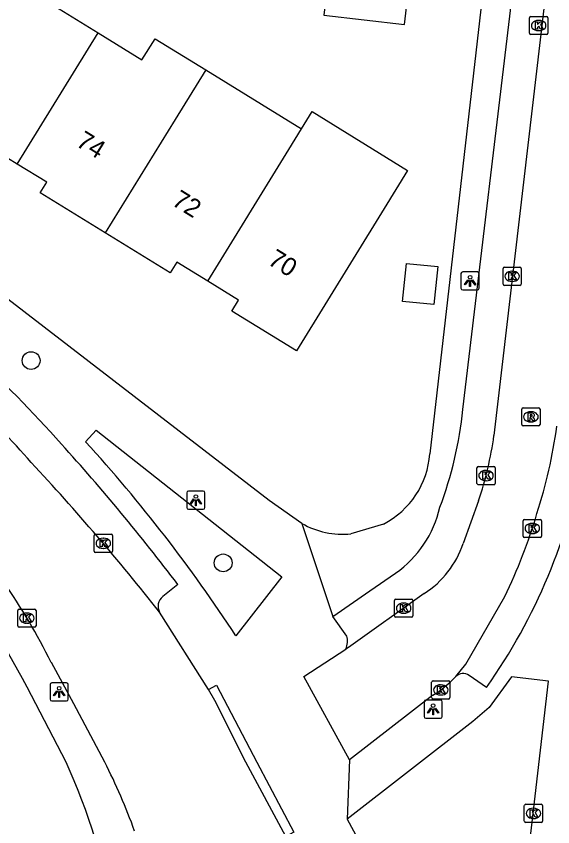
# Model space of a CAD drawing. Extents: x 161696 to 162377, y 380761 to 381673.
# Drawn here: x 161918.5 to 161947.99, y 380996.44 to 381040.99 of the extents above; entities that cross this region are included whole.
import ezdxf

# ---------------------------------------------------------------- set-up
doc = ezdxf.new("R2010")
doc.units = 0
for name, color, linetype in [('IMGEO_Boom', 7, 'Continuous'), ('IMGEO_Kolk', 7, 'Continuous'), ('IMGEO_Lichtpunt', 7, 'Continuous'), ('IMGEO_Pand', 7, 'Continuous'), ('IMGEO_Pand_nummerreeks', 7, 'Continuous'), ('IMGEO_Rijbaan_lokaal_open', 7, 'Continuous'), ('IMGEO_Rioolput', 7, 'Continuous'), ('IMGEO_Voetpad_open', 7, 'Continuous')]:
    doc.layers.add(name, color=color, linetype=linetype)

msp = doc.modelspace()

# ---------------------------------------------------------------- linework, layer by layer
at = {"layer": 'IMGEO_Boom'}
for centre in [(161919.317, 381022.065), (161929.874, 381010.946)]:
    msp.add_circle(centre, 0.489, dxfattribs=at)
at = {"layer": 'IMGEO_Kolk'}
for p, q in [((161946.718, 381040.056), (161946.718, 381040.908)), ((161946.793, 381040.982), (161947.645, 381040.982)), ((161947.206, 381040.762), (161947.231, 381040.762)), ((161947.719, 381040.908), (161947.719, 381040.056)), ((161947.229, 381040.202), (161947.204, 381040.202)), ((161947.645, 381039.982), (161946.793, 381039.982)), ((161945.26, 381026.272), (161945.26, 381027.124)), ((161945.335, 381027.198), (161946.187, 381027.198)), ((161945.748, 381026.978), (161945.773, 381026.978)), ((161946.261, 381027.124), (161946.261, 381026.272)), ((161945.771, 381026.418), (161945.746, 381026.418)), ((161946.187, 381026.198), (161945.335, 381026.198)), ((161943.824, 381015.318), (161943.824, 381016.17)), ((161943.899, 381016.244), (161944.751, 381016.244)), ((161944.825, 381016.17), (161944.825, 381015.318)), ((161944.312, 381016.024), (161944.337, 381016.024)), ((161944.335, 381015.464), (161944.31, 381015.464)), ((161944.751, 381015.244), (161943.899, 381015.244)), ((161946.368, 381012.412), (161946.368, 381013.264)), ((161946.443, 381013.338), (161947.295, 381013.338)), ((161946.856, 381013.118), (161946.881, 381013.118)), ((161947.369, 381013.264), (161947.369, 381012.412)), ((161922.786, 381011.593), (161922.786, 381012.445)), ((161922.861, 381012.519), (161923.713, 381012.519)), ((161923.274, 381012.299), (161923.299, 381012.299)), ((161923.787, 381012.445), (161923.787, 381011.593)), ((161947.295, 381012.338), (161946.443, 381012.338)), ((161946.879, 381012.558), (161946.854, 381012.558)), ((161923.297, 381011.739), (161923.272, 381011.739)), ((161923.713, 381011.519), (161922.861, 381011.519)), ((161939.297, 381008.031), (161939.297, 381008.883)), ((161939.372, 381008.957), (161940.224, 381008.957)), ((161939.785, 381008.737), (161939.81, 381008.737)), ((161940.298, 381008.883), (161940.298, 381008.031)), ((161918.585, 381007.484), (161918.585, 381008.336)), ((161918.66, 381008.41), (161919.512, 381008.41)), ((161919.073, 381008.19), (161919.098, 381008.19)), ((161919.586, 381008.336), (161919.586, 381007.484)), ((161939.808, 381008.177), (161939.783, 381008.177)), ((161940.224, 381007.957), (161939.372, 381007.957)), ((161919.512, 381007.41), (161918.66, 381007.41)), ((161919.096, 381007.63), (161919.071, 381007.63)), ((161941.336, 381003.538), (161941.336, 381004.39)), ((161941.411, 381004.464), (161942.263, 381004.464)), ((161941.824, 381004.244), (161941.849, 381004.244)), ((161942.337, 381004.39), (161942.337, 381003.538)), ((161941.847, 381003.684), (161941.822, 381003.684)), ((161942.263, 381003.464), (161941.411, 381003.464)), ((161946.43, 380996.75), (161946.43, 380997.602)), ((161946.505, 380997.676), (161947.357, 380997.676)), ((161946.918, 380997.456), (161946.943, 380997.456)), ((161947.431, 380997.602), (161947.431, 380996.75)), ((161947.357, 380996.676), (161946.505, 380996.676)), ((161946.941, 380996.896), (161946.916, 380996.896))]:
    msp.add_line(p, q, dxfattribs=at)
for points in [[(161946.718, 381040.056), (161946.718, 381040.908)], [(161946.793, 381040.982), (161947.645, 381040.982)], [(161947.039, 381040.682), (161947.162, 381040.682), (161947.162, 381040.531), (161947.292, 381040.682), (161947.456, 381040.682), (161947.31, 381040.531), (161947.463, 381040.282), (161947.311, 381040.282), (161947.226, 381040.446), (161947.162, 381040.379), (161947.162, 381040.282), (161947.039, 381040.282), (161947.039, 381040.682)], [(161947.719, 381040.908), (161947.719, 381040.056)], [(161947.645, 381039.982), (161946.793, 381039.982)], [(161945.26, 381026.272), (161945.26, 381027.124)], [(161945.335, 381027.198), (161946.187, 381027.198)], [(161945.581, 381026.898), (161945.704, 381026.898), (161945.704, 381026.747), (161945.834, 381026.898), (161945.998, 381026.898), (161945.852, 381026.747), (161946.005, 381026.498), (161945.853, 381026.498), (161945.768, 381026.662), (161945.704, 381026.595), (161945.704, 381026.498), (161945.581, 381026.498), (161945.581, 381026.898)], [(161946.261, 381027.124), (161946.261, 381026.272)], [(161946.187, 381026.198), (161945.335, 381026.198)], [(161943.824, 381015.318), (161943.824, 381016.17)], [(161943.899, 381016.244), (161944.751, 381016.244)], [(161944.825, 381016.17), (161944.825, 381015.318)], [(161944.145, 381015.944), (161944.268, 381015.944), (161944.268, 381015.793), (161944.398, 381015.944), (161944.562, 381015.944), (161944.416, 381015.793), (161944.569, 381015.544), (161944.417, 381015.544), (161944.332, 381015.708), (161944.268, 381015.641), (161944.268, 381015.544), (161944.145, 381015.544), (161944.145, 381015.944)], [(161944.751, 381015.244), (161943.899, 381015.244)], [(161946.368, 381012.412), (161946.368, 381013.264)], [(161946.443, 381013.338), (161947.295, 381013.338)], [(161946.689, 381013.038), (161946.812, 381013.038), (161946.812, 381012.887), (161946.942, 381013.038), (161947.106, 381013.038), (161946.96, 381012.887), (161947.113, 381012.638), (161946.961, 381012.638), (161946.876, 381012.802), (161946.812, 381012.735), (161946.812, 381012.638), (161946.689, 381012.638), (161946.689, 381013.038)], [(161947.369, 381013.264), (161947.369, 381012.412)], [(161922.786, 381011.593), (161922.786, 381012.445)], [(161922.861, 381012.519), (161923.713, 381012.519)], [(161923.107, 381012.219), (161923.23, 381012.219), (161923.23, 381012.068), (161923.36, 381012.219), (161923.524, 381012.219), (161923.378, 381012.068), (161923.531, 381011.819), (161923.379, 381011.819), (161923.294, 381011.983), (161923.23, 381011.916), (161923.23, 381011.819), (161923.107, 381011.819), (161923.107, 381012.219)], [(161923.787, 381012.445), (161923.787, 381011.593)], [(161947.295, 381012.338), (161946.443, 381012.338)], [(161923.713, 381011.519), (161922.861, 381011.519)], [(161939.297, 381008.031), (161939.297, 381008.883)], [(161939.372, 381008.957), (161940.224, 381008.957)], [(161939.618, 381008.657), (161939.741, 381008.657), (161939.741, 381008.506), (161939.871, 381008.657), (161940.035, 381008.657), (161939.889, 381008.506), (161940.042, 381008.257), (161939.89, 381008.257), (161939.805, 381008.421), (161939.741, 381008.354), (161939.741, 381008.257), (161939.618, 381008.257), (161939.618, 381008.657)], [(161940.298, 381008.883), (161940.298, 381008.031)], [(161918.585, 381007.484), (161918.585, 381008.336)], [(161918.66, 381008.41), (161919.512, 381008.41)], [(161919.586, 381008.336), (161919.586, 381007.484)], [(161918.906, 381008.11), (161919.029, 381008.11), (161919.029, 381007.959), (161919.159, 381008.11), (161919.323, 381008.11), (161919.177, 381007.959), (161919.33, 381007.71), (161919.178, 381007.71), (161919.093, 381007.874), (161919.029, 381007.807), (161919.029, 381007.71), (161918.906, 381007.71), (161918.906, 381008.11)], [(161940.224, 381007.957), (161939.372, 381007.957)], [(161919.512, 381007.41), (161918.66, 381007.41)], [(161941.336, 381003.538), (161941.336, 381004.39)], [(161941.411, 381004.464), (161942.263, 381004.464)], [(161941.657, 381004.164), (161941.78, 381004.164), (161941.78, 381004.013), (161941.91, 381004.164), (161942.074, 381004.164), (161941.928, 381004.013), (161942.081, 381003.764), (161941.929, 381003.764), (161941.844, 381003.928), (161941.78, 381003.861), (161941.78, 381003.764), (161941.657, 381003.764), (161941.657, 381004.164)], [(161942.337, 381004.39), (161942.337, 381003.538)], [(161942.263, 381003.464), (161941.411, 381003.464)], [(161946.43, 380996.75), (161946.43, 380997.602)], [(161946.505, 380997.676), (161947.357, 380997.676)], [(161947.431, 380997.602), (161947.431, 380996.75)], [(161946.751, 380997.376), (161946.874, 380997.376), (161946.874, 380997.225), (161947.004, 380997.376), (161947.168, 380997.376), (161947.022, 380997.225), (161947.175, 380996.976), (161947.023, 380996.976), (161946.938, 380997.14), (161946.874, 380997.073), (161946.874, 380996.976), (161946.751, 380996.976), (161946.751, 380997.376)], [(161947.357, 380996.676), (161946.505, 380996.676)]]:
    msp.add_lwpolyline(points, dxfattribs=at)
for centre, start, end in [((161946.795, 381040.906), 91.552, 178.448), ((161946.795, 381040.906), 91.552, 178.448), ((161947.643, 381040.906), 1.552, 88.448), ((161947.643, 381040.906), 1.552, 88.448), ((161946.795, 381040.058), 181.552, 268.448), ((161946.795, 381040.058), 181.552, 268.448), ((161947.643, 381040.058), 271.552, 358.448), ((161947.643, 381040.058), 271.552, 358.448), ((161945.337, 381027.122), 91.552, 178.448), ((161945.337, 381027.122), 91.552, 178.448), ((161946.185, 381027.122), 1.552, 88.448), ((161946.185, 381027.122), 1.552, 88.448), ((161945.337, 381026.274), 181.552, 268.448), ((161945.337, 381026.274), 181.552, 268.448), ((161946.185, 381026.274), 271.552, 358.448), ((161946.185, 381026.274), 271.552, 358.448), ((161943.901, 381016.168), 91.552, 178.448), ((161943.901, 381016.168), 91.552, 178.448), ((161944.749, 381016.168), 1.552, 88.448), ((161944.749, 381016.168), 1.552, 88.448), ((161943.901, 381015.32), 181.552, 268.448), ((161943.901, 381015.32), 181.552, 268.448), ((161944.749, 381015.32), 271.552, 358.448), ((161944.749, 381015.32), 271.552, 358.448), ((161946.445, 381013.262), 91.552, 178.448), ((161946.445, 381013.262), 91.552, 178.448), ((161947.293, 381013.262), 1.552, 88.448), ((161947.293, 381013.262), 1.552, 88.448), ((161922.863, 381012.443), 91.552, 178.448), ((161922.863, 381012.443), 91.552, 178.448), ((161923.711, 381012.443), 1.552, 88.448), ((161923.711, 381012.443), 1.552, 88.448), ((161946.445, 381012.414), 181.552, 268.448), ((161946.445, 381012.414), 181.552, 268.448), ((161947.293, 381012.414), 271.552, 358.448), ((161947.293, 381012.414), 271.552, 358.448), ((161922.863, 381011.595), 181.552, 268.448), ((161922.863, 381011.595), 181.552, 268.448), ((161923.711, 381011.595), 271.552, 358.448), ((161923.711, 381011.595), 271.552, 358.448), ((161939.374, 381008.881), 91.552, 178.448), ((161939.374, 381008.881), 91.552, 178.448), ((161940.222, 381008.881), 1.552, 88.448), ((161940.222, 381008.881), 1.552, 88.448), ((161918.662, 381008.334), 91.552, 178.448), ((161918.662, 381008.334), 91.552, 178.448), ((161919.51, 381008.334), 1.552, 88.448), ((161919.51, 381008.334), 1.552, 88.448), ((161939.374, 381008.033), 181.552, 268.448), ((161939.374, 381008.033), 181.552, 268.448), ((161940.222, 381008.033), 271.552, 358.448), ((161940.222, 381008.033), 271.552, 358.448), ((161918.662, 381007.486), 181.552, 268.448), ((161918.662, 381007.486), 181.552, 268.448), ((161919.51, 381007.486), 271.552, 358.448), ((161919.51, 381007.486), 271.552, 358.448), ((161941.413, 381004.388), 91.552, 178.448), ((161941.413, 381004.388), 91.552, 178.448), ((161942.261, 381004.388), 1.552, 88.448), ((161942.261, 381004.388), 1.552, 88.448), ((161941.413, 381003.54), 181.552, 268.448), ((161941.413, 381003.54), 181.552, 268.448), ((161942.261, 381003.54), 271.552, 358.448), ((161942.261, 381003.54), 271.552, 358.448), ((161946.507, 380997.6), 91.552, 178.448), ((161946.507, 380997.6), 91.552, 178.448), ((161947.355, 380997.6), 1.552, 88.448), ((161947.355, 380997.6), 1.552, 88.448), ((161946.507, 380996.752), 181.552, 268.448), ((161946.507, 380996.752), 181.552, 268.448), ((161947.355, 380996.752), 271.552, 358.448), ((161947.355, 380996.752), 271.552, 358.448)]:
    msp.add_arc(centre, 0.0765, start, end, dxfattribs=at)
for centre, major_axis, ratio, start_param, end_param in [((161947.205, 381040.482), (-0.387, 0.002), 0.722429, 4.712389, 7.853982), ((161947.23, 381040.482), (-0.39, 0.002), 0.717154, 1.570796, 4.712389), ((161945.747, 381026.698), (-0.387, 0.002), 0.722429, 4.712389, 7.853982), ((161945.772, 381026.698), (-0.39, 0.002), 0.717154, 1.570796, 4.712389), ((161944.311, 381015.744), (-0.387, 0.002), 0.722429, 4.712389, 7.853982), ((161944.336, 381015.744), (-0.39, 0.002), 0.717154, 1.570796, 4.712389), ((161946.855, 381012.838), (-0.387, 0.002), 0.722429, 4.712389, 7.853982), ((161946.88, 381012.838), (-0.39, 0.002), 0.717154, 1.570796, 4.712389), ((161923.273, 381012.019), (-0.387, 0.002), 0.722429, 4.712389, 7.853982), ((161923.298, 381012.019), (-0.39, 0.002), 0.717154, 1.570796, 4.712389), ((161939.784, 381008.457), (-0.387, 0.002), 0.722429, 4.712389, 7.853982), ((161939.809, 381008.457), (-0.39, 0.002), 0.717154, 1.570796, 4.712389), ((161919.072, 381007.91), (-0.387, 0.002), 0.722429, 4.712389, 7.853982), ((161919.097, 381007.91), (-0.39, 0.002), 0.717154, 1.570796, 4.712389), ((161941.823, 381003.964), (-0.387, 0.002), 0.722429, 4.712389, 7.853982), ((161941.848, 381003.964), (-0.39, 0.002), 0.717154, 1.570796, 4.712389), ((161946.917, 380997.176), (-0.387, 0.002), 0.722429, 4.712389, 7.853982), ((161946.942, 380997.176), (-0.39, 0.002), 0.717154, 1.570796, 4.712389)]:
    msp.add_ellipse(centre, major_axis=major_axis, ratio=ratio, start_param=start_param, end_param=end_param, dxfattribs=at)
at = {"layer": 'IMGEO_Lichtpunt'}
for p, q in [((161942.948, 381026.846), (161942.948, 381026.039)), ((161942.948, 381026.846), (161942.948, 381026.039)), ((161943.85, 381026.941), (161943.042, 381026.941)), ((161943.85, 381026.941), (161943.042, 381026.941)), ((161943.944, 381026.039), (161943.944, 381026.846)), ((161943.944, 381026.039), (161943.944, 381026.846)), ((161943.042, 381025.945), (161943.85, 381025.945)), ((161943.042, 381025.945), (161943.85, 381025.945)), ((161928.777, 381014.891), (161927.969, 381014.891)), ((161928.777, 381014.891), (161927.969, 381014.891)), ((161927.875, 381014.796), (161927.875, 381013.989)), ((161927.875, 381014.796), (161927.875, 381013.989)), ((161928.871, 381013.989), (161928.871, 381014.796)), ((161928.871, 381013.989), (161928.871, 381014.796)), ((161927.969, 381013.895), (161928.777, 381013.895)), ((161927.969, 381013.895), (161928.777, 381013.895)), ((161920.361, 381004.258), (161920.361, 381003.451)), ((161920.361, 381004.258), (161920.361, 381003.451)), ((161921.263, 381004.353), (161920.455, 381004.353)), ((161921.263, 381004.353), (161920.455, 381004.353)), ((161921.357, 381003.451), (161921.357, 381004.258)), ((161921.357, 381003.451), (161921.357, 381004.258)), ((161920.455, 381003.357), (161921.263, 381003.357)), ((161920.455, 381003.357), (161921.263, 381003.357)), ((161940.917, 381003.306), (161940.917, 381002.499)), ((161940.917, 381003.306), (161940.917, 381002.499)), ((161941.819, 381003.401), (161941.011, 381003.401)), ((161941.819, 381003.401), (161941.011, 381003.401)), ((161941.913, 381002.499), (161941.913, 381003.306)), ((161941.913, 381002.499), (161941.913, 381003.306)), ((161941.011, 381002.405), (161941.819, 381002.405)), ((161941.011, 381002.405), (161941.819, 381002.405))]:
    msp.add_line(p, q, dxfattribs=at)
for points in [[(161943.322, 381026.51), (161943.361, 381026.482), (161943.173, 381026.22), (161943.135, 381026.247), (161943.322, 381026.51)], [(161943.424, 381026.462), (161943.471, 381026.462), (161943.471, 381026.14), (161943.424, 381026.14), (161943.424, 381026.462)], [(161943.534, 381026.482), (161943.572, 381026.509), (161943.759, 381026.247), (161943.72, 381026.219), (161943.534, 381026.482)], [(161928.249, 381014.46), (161928.288, 381014.432), (161928.1, 381014.17), (161928.062, 381014.197), (161928.249, 381014.46)], [(161928.351, 381014.412), (161928.398, 381014.412), (161928.398, 381014.09), (161928.351, 381014.09), (161928.351, 381014.412)], [(161928.461, 381014.432), (161928.499, 381014.459), (161928.686, 381014.197), (161928.647, 381014.169), (161928.461, 381014.432)], [(161920.735, 381003.922), (161920.774, 381003.894), (161920.586, 381003.632), (161920.548, 381003.659), (161920.735, 381003.922)], [(161920.837, 381003.874), (161920.884, 381003.874), (161920.884, 381003.552), (161920.837, 381003.552), (161920.837, 381003.874)], [(161920.947, 381003.894), (161920.985, 381003.921), (161921.172, 381003.659), (161921.133, 381003.631), (161920.947, 381003.894)], [(161941.291, 381002.97), (161941.33, 381002.942), (161941.142, 381002.68), (161941.104, 381002.707), (161941.291, 381002.97)], [(161941.393, 381002.922), (161941.44, 381002.922), (161941.44, 381002.6), (161941.393, 381002.6), (161941.393, 381002.922)], [(161941.503, 381002.942), (161941.541, 381002.969), (161941.728, 381002.707), (161941.689, 381002.679), (161941.503, 381002.942)]]:
    msp.add_lwpolyline(points, dxfattribs=at)
for centre in [(161943.447, 381026.644), (161928.374, 381014.594), (161920.86, 381004.056), (161941.416, 381003.104)]:
    msp.add_circle(centre, 0.0994, dxfattribs=at)
for centre, start, end in [((161943.042, 381026.846), 90, 180), ((161943.042, 381026.846), 90, 180), ((161943.85, 381026.846), 0, 90), ((161943.85, 381026.846), 0, 90), ((161943.042, 381026.039), 180, 270), ((161943.042, 381026.039), 180, 270), ((161943.85, 381026.039), 270, 0), ((161943.85, 381026.039), 270, 360), ((161927.969, 381014.796), 90, 180), ((161927.969, 381014.796), 90, 180), ((161928.777, 381014.796), 0, 90), ((161928.777, 381014.796), 0, 90), ((161927.969, 381013.989), 180, 270), ((161927.969, 381013.989), 180, 270), ((161928.777, 381013.989), 270, 0), ((161928.777, 381013.989), 270, 360), ((161920.455, 381004.258), 90, 180), ((161920.455, 381004.258), 90, 180), ((161921.263, 381004.258), 0, 90), ((161921.263, 381004.258), 0, 90), ((161920.455, 381003.451), 180, 270), ((161920.455, 381003.451), 180, 270), ((161921.263, 381003.451), 270, 0), ((161921.263, 381003.451), 270, 360), ((161941.011, 381003.306), 90, 180), ((161941.011, 381003.306), 90, 180), ((161941.819, 381003.306), 0, 90), ((161941.819, 381003.306), 0, 90), ((161941.011, 381002.499), 180, 270), ((161941.011, 381002.499), 180, 270), ((161941.819, 381002.499), 270, 0), ((161941.819, 381002.499), 270, 360)]:
    msp.add_arc(centre, 0.0946, start, end, dxfattribs=at)
at = {"layer": 'IMGEO_Pand'}
for points in [[(161933.312, 381045.109), (161935.844, 381044.815), (161935.409, 381041.052), (161939.845, 381040.536), (161940.37, 381045.052), (161940.778, 381045.005), (161941.155, 381048.246), (161933.772, 381049.104)], [(161918.09, 381043.966), (161920.768, 381042.317), (161920.378, 381041.684), (161922.995, 381040.073)], [(161918.558, 381032.86), (161922.995, 381040.073)], [(161922.995, 381040.073), (161925.41, 381038.587), (161926.13, 381039.756), (161928.914, 381038.042)], [(161928.914, 381038.042), (161927.231, 381035.309), (161923.395, 381029.081)], [(161928.914, 381038.042), (161934.18, 381034.801)], [(161934.18, 381034.801), (161934.766, 381035.752), (161940.015, 381032.521), (161938.727, 381030.429), (161933.91, 381022.602), (161930.356, 381024.789), (161930.723, 381025.385), (161929.03, 381026.427)], [(161918.558, 381032.86), (161916.94, 381033.856), (161916.572, 381033.257), (161912.981, 381035.467)], [(161929.03, 381026.427), (161933.478, 381033.66), (161934.18, 381034.801)], [(161923.395, 381029.081), (161919.818, 381031.283), (161920.176, 381031.865), (161918.558, 381032.86)], [(161929.03, 381026.427), (161927.333, 381027.472), (161926.969, 381026.881), (161923.395, 381029.081)], [(161941.669, 381027.23), (161941.462, 381025.139), (161939.739, 381025.309), (161939.946, 381027.401), (161941.669, 381027.23)]]:
    msp.add_lwpolyline(points, dxfattribs=at)
at = {"layer": 'IMGEO_Rijbaan_lokaal_open'}
for points in [[(161947.774, 381043.773), (161944.762, 381017.945)], [(161943.909, 381014.364), (161943.072, 381012.012)], [(161940.927, 381009.257), (161936.769, 381006.303), (161936.622, 381006.207)], [(161942.657, 381004.695), (161943.208, 381005.381), (161945.352, 381009.095)], [(161929.063, 381003.993), (161926.382, 381008.228)], [(161936.815, 381000.124), (161934.308, 381004.695), (161936.622, 381006.207)], [(161923.363, 381000), (161921.673, 381003.197), (161920.429, 381005.472)], [(161933.313, 380995.907), (161931.122, 381000), (161929.423, 381003.387), (161929.063, 381003.993)], [(161941.404, 381003.678), (161936.815, 381000.124)]]:
    msp.add_lwpolyline(points, dxfattribs=at)
for centre, radius, start, end in [((161878.987, 380981.313), 53.502, 41.0703, 51.5567), ((161920.823, 381022.181), 27.645, 342.0648, 352.2521), ((161926.044, 381020.512), 18.893, 341.0111, 352.1923), ((161827.755, 380930.818), 125.378, 38.12777, 43.08627), ((161885.32, 380987.728), 39.338, 26.8121, 41.8408), ((161919.329, 381021.808), 28.962, 333.9621, 343.676), ((161938.019, 381013.733), 5.338, 303.0064, 341.1861), ((161938.394, 381008.666), 5.826, 301.1037, 317.0255), ((161894.232, 380985.14), 32.703, 19.7785, 27.0263)]:
    msp.add_arc(centre, radius, start, end, dxfattribs=at)
at = {"layer": 'IMGEO_Rioolput'}
for p, q in [((161946.293, 381018.544), (161946.293, 381019.396)), ((161946.368, 381019.47), (161947.22, 381019.47)), ((161947.294, 381019.396), (161947.294, 381018.544)), ((161946.781, 381019.25), (161946.806, 381019.25)), ((161947.22, 381018.47), (161946.368, 381018.47)), ((161946.804, 381018.69), (161946.779, 381018.69))]:
    msp.add_line(p, q, dxfattribs=at)
for points in [[(161946.293, 381018.544), (161946.293, 381019.396)], [(161946.368, 381019.47), (161947.22, 381019.47)], [(161947.294, 381019.396), (161947.294, 381018.544)], [(161946.882, 381019.168), (161946.63, 381019.17), (161946.63, 381018.77)], [(161946.63, 381018.77), (161946.754, 381018.77), (161946.754, 381018.932), (161946.765, 381018.932)], [(161946.808, 381019.089), (161946.754, 381019.089), (161946.754, 381019.008)], [(161946.754, 381019.008), (161946.806, 381019.008)], [(161946.812, 381018.903), (161946.883, 381018.77), (161947.023, 381018.77), (161946.958, 381018.896)], [(161947.22, 381018.47), (161946.368, 381018.47)]]:
    msp.add_lwpolyline(points, dxfattribs=at)
for centre, radius, start, end in [((161946.37, 381019.394), 0.0765, 91.552, 178.448), ((161946.37, 381019.394), 0.0765, 91.552, 178.448), ((161947.218, 381019.394), 0.0765, 1.552, 88.448), ((161947.218, 381019.394), 0.0765, 1.552, 88.448), ((161946.764, 381018.879), 0.0533, 26.0293, 88.6989), ((161946.79, 381019.197), 0.19, 274.7715, 282.9687), ((161946.814, 381018.993), 0.0964, 77.0061, 93.1865), ((161946.828, 381019.05), 0.0378, 276.6634, 79.6772), ((161946.881, 381019.058), 0.109, 350.3612, 89.416), ((161946.879, 381019.058), 0.112, 277.5842, 350.9817), ((161946.863, 381018.843), 0.108, 29.5134, 73.7905), ((161946.37, 381018.546), 0.0765, 181.552, 268.448), ((161946.37, 381018.546), 0.0765, 181.552, 268.448), ((161947.218, 381018.546), 0.0765, 271.552, 358.448), ((161947.218, 381018.546), 0.0765, 271.552, 358.448)]:
    msp.add_arc(centre, radius, start, end, dxfattribs=at)
for centre, major_axis, ratio, start_param, end_param in [((161946.78, 381018.97), (-0.387, 0.002), 0.722429, 4.712389, 7.853982), ((161946.805, 381018.97), (-0.39, 0.002), 0.717154, 1.570796, 4.712389)]:
    msp.add_ellipse(centre, major_axis=major_axis, ratio=ratio, start_param=start_param, end_param=end_param, dxfattribs=at)
at = {"layer": 'IMGEO_Voetpad_open'}
for points in [[(161944.934, 381049.22), (161941.233, 381016.938)], [(161943.058, 381019.379), (161945.922, 381043.47), (161947.216, 381043.338)], [(161934.208, 381013.114), (161932.395, 381014.373), (161916.42, 381026.67)], [(161922.313, 381017.602), (161922.886, 381018.248), (161933.096, 381010.186), (161930.575, 381006.93)], [(161934.208, 381013.114), (161935.896, 381007.996)], [(161938.695, 381013.082), (161936.895, 381012.539)], [(161935.896, 381007.996), (161937.932, 381009.403), (161939.355, 381010.387)], [(161927.383, 381009.756), (161926.556, 381009.098)], [(161936.668, 381006.927), (161935.896, 381007.996)], [(161946.09, 380990.07), (161947.761, 381004.439), (161945.724, 381004.682), (161944.504, 381002.998), (161943.607, 381002.228), (161936.683, 380996.851)], [(161944.353, 381004.102), (161943.39, 381004.765)], [(161929.063, 381003.993), (161929.506, 381004.223), (161931.726, 381000), (161933.756, 380996.137), (161933.313, 380995.907)], [(161921.245, 381000), (161919.343, 381003.655)], [(161936.815, 381000.124), (161936.683, 380996.851)], [(161936.683, 380996.851), (161941.788, 380987.461), (161945.725, 380986.932), (161946.09, 380990.07)]]:
    msp.add_lwpolyline(points, dxfattribs=at)
for centre, radius, start, end in [((161864.92, 380967.493), 75.109, 41.72193, 52.60698), ((161921.34, 381021.666), 21.838, 339.4468, 353.9891), ((161860.947, 380961.56), 83.105, 33.08857, 42.40374), ((161835.077, 380939.743), 115.854, 37.18005, 42.14298), ((161936.529, 381017.271), 4.715, 297.3406, 355.954), ((161918.063, 381022.636), 32.167, 324.8168, 349.7493), ((161935.896, 381015.343), 6.044, 304.9176, 347.1549), ((161936.451, 381017.031), 4.514, 240.2007, 275.6418), ((161869.217, 380977.414), 56.579, 27.6322, 36.1576), ((161926.972, 381008.562), 0.678, 127.8558, 209.5243), ((161935.576, 381006.635), 1.13, 337.7251, 14.9638), ((161943.065, 381004.291), 0.574, 55.5695, 135.3407), ((161885.955, 380984.247), 38.647, 10.6634, 24.0553)]:
    msp.add_arc(centre, radius, start, end, dxfattribs=at)

# ---------------------------------------------------------------- texts
at = {"layer": 'IMGEO_Pand_nummerreeks'}
for s, p in [('74', (161921.726, 381033.897)), ('72', (161926.992, 381030.649)), ('70', (161932.265, 381027.398))]:
    msp.add_text(s, height=1, rotation=328.3387, dxfattribs=at).set_placement(p)

doc.saveas('drawing.dxf')
